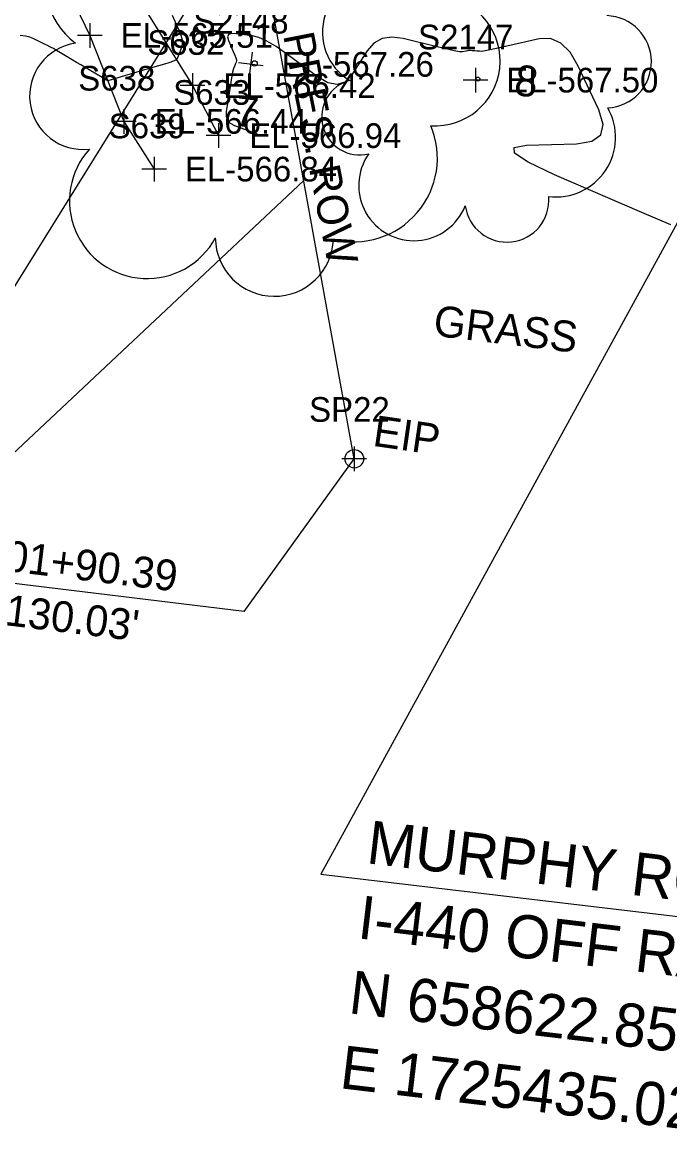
# Model space of a CAD drawing. Extents: x 1724534 to 1727318, y 657156 to 660047.
# Drawn here: x 1725284.5 to 1725389.5, y 658393.5 to 658574.4 of the extents above; entities that cross this region are included whole.
import ezdxf

# ---------------------------------------------------------------- set-up
doc = ezdxf.new("R2010")
doc.units = 0
for name, color, linetype in [('SURVEY - CENTERLINE - Preliminary Text', 7, 'Continuous'), ('SURVEY - CONTOURS - Intermediate with optional Text', 7, 'Continuous'), ('SURVEY - PROPERTY - Property Markers with Text', 7, 'Continuous'), ('SURVEY - PROPERTY - ROW Lines', 7, 'Continuous'), ('SURVEY - PROPERTY - ROW Lines - Points - Locators', 7, 'Continuous'), ('SURVEY - PROPERTY - ROW Lines - Points - Numbers', 7, 'Continuous'), ('SURVEY - PROPERTY - ROW Lines Text', 7, 'Continuous'), ('SURVEY - PROPERTY - Station and Offset Flags', 7, 'Continuous'), ('SURVEY - TRANSPORTATION - Features', 7, 'Continuous'), ('SURVEY - TRANSPORTATION - Features - Points - Elevations', 7, 'Continuous'), ('SURVEY - TRANSPORTATION - Features - Points - Locators', 7, 'Continuous'), ('SURVEY - TRANSPORTATION - Features - Points - Numbers', 7, 'Continuous'), ('SURVEY - VEGETATION - Features - Points - Elevations', 7, 'Continuous'), ('SURVEY - VEGETATION - Features - Points - Locators', 7, 'Continuous'), ('SURVEY - VEGETATION - Features - Points - Numbers', 7, 'Continuous'), ('SURVEY - VEGETATION - Features with Text', 7, 'Continuous')]:
    doc.layers.add(name, color=color, linetype=linetype)

msp = doc.modelspace()

# ---------------------------------------------------------------- linework, layer by layer
at = {"layer": 'SURVEY - CENTERLINE - Preliminary Text'}
for p, q in [((1725435.03, 658622.86), (1725332.93, 658436.26)), ((1725332.93, 658436.26), (1725534.5, 658412.24))]:
    msp.add_line(p, q, dxfattribs=at)
at = {"layer": 'SURVEY - CONTOURS - Intermediate with optional Text'}
for points in [[(1725308.83, 658575.6), (1725309.91, 658573.19), (1725310.25, 658572.35), (1725310.44, 658571.62), (1725310.49, 658571.01), (1725310.4, 658570.52), (1725309.96, 658569.35), (1725309.81, 658568.97), (1725309.71, 658568.69), (1725309.64, 658568.51), (1725309.61, 658568.44), (1725309.57, 658568.33), (1725308.65, 658568), (1725308.3, 658567.88), (1725307.62, 658567.67), (1725306.62, 658567.38), (1725305.3, 658566.99), (1725298.39, 658564.96), (1725295.36, 658566.76), (1725294.7, 658567.15), (1725294.03, 658567.54), (1725293.33, 658567.95), (1725292.63, 658568.37), (1725290.72, 658569.5), (1725290.07, 658569.88), (1725289.58, 658570.17), (1725289.23, 658570.37), (1725289.02, 658570.48), (1725288.51, 658570.73), (1725288.26, 658570.85), (1725287.93, 658571.02), (1725287.51, 658571.22), (1725286.31, 658571.82), (1725285.77, 658572.02), (1725285.06, 658572.19), (1725284.18, 658572.32)], [(1725389.7, 658541.59), (1725385.03, 658543.58), (1725370.83, 658549.71), (1725366.55, 658551.73), (1725364.37, 658553.2), (1725364.28, 658554.12), (1725366.28, 658554.49), (1725374.41, 658554.73), (1725376.92, 658555.15), (1725378.36, 658556.2), (1725378.73, 658557.89), (1725378.02, 658560.23), (1725374.71, 658567.31), (1725373.39, 658569.58), (1725371.88, 658571.07), (1725370.2, 658571.8), (1725368.34, 658571.75), (1725363.14, 658570.59), (1725361.42, 658570.21), (1725360.16, 658569.94), (1725359.35, 658569.78), (1725359.01, 658569.73), (1725358.7, 658569.74), (1725358.6, 658569.74), (1725358.53, 658569.74), (1725358.47, 658569.75), (1725358.47, 658569.75), (1725358.46, 658569.75), (1725358.42, 658569.75), (1725358.35, 658569.76), (1725358.25, 658569.76), (1725357.95, 658569.79), (1725357.83, 658569.8), (1725357.72, 658569.81), (1725357.61, 658569.82), (1725357.5, 658569.83), (1725357.2, 658569.85), (1725357.07, 658569.86), (1725356.92, 658569.85), (1725356.73, 658569.82), (1725356.52, 658569.78), (1725355.91, 658569.66), (1725355.46, 658569.68), (1725354.59, 658569.83), (1725353.27, 658570.12), (1725351.53, 658570.53), (1725346.3, 658571.81), (1725344.47, 658572.05), (1725342.88, 658571.8), (1725341.55, 658571.05), (1725340.47, 658569.82), (1725337.94, 658565.88), (1725336.87, 658564.76), (1725335.59, 658564.35), (1725334.08, 658564.65), (1725332.35, 658565.66), (1725327.45, 658569.29), (1725325.72, 658570.5), (1725324.21, 658571.4), (1725322.92, 658571.99), (1725321.85, 658572.27), (1725319.28, 658572.59), (1725318.48, 658572.62), (1725317.99, 658572.44), (1725317.82, 658572.07), (1725317.96, 658571.51), (1725318.76, 658569.73), (1725319.02, 658569.13), (1725319.19, 658568.68), (1725319.28, 658568.37), (1725319.29, 658568.21), (1725319.2, 658567.97), (1725319.16, 658567.87), (1725319.12, 658567.75), (1725319.06, 658567.6), (1725319, 658567.43), (1725318.81, 658566.95), (1725318.75, 658566.79), (1725318.71, 658566.67), (1725318.68, 658566.6), (1725318.67, 658566.57), (1725318.67, 658566.56), (1725318.66, 658566.5), (1725318.63, 658566.35), (1725318.59, 658566.1), (1725318.54, 658565.76), (1725318.37, 658564.71), (1725318.3, 658564.26), (1725318.21, 658563.7), (1725318.11, 658563.02), (1725317.98, 658562.24), (1725317.62, 658559.98), (1725317.61, 658559.2), (1725317.82, 658558.57), (1725318.26, 658558.07), (1725318.94, 658557.71), (1725322.63, 658556.35)]]:
    msp.add_lwpolyline(points, dxfattribs=at)
at = {"layer": 'SURVEY - PROPERTY - Property Markers with Text'}
msp.add_circle((1725338.38, 658503.64), 1.5, dxfattribs=at)
at = {"layer": 'SURVEY - PROPERTY - ROW Lines'}
msp.add_line((1725338.38, 658503.64), (1725322.02, 658593.92), dxfattribs=at)
at = {"layer": 'SURVEY - PROPERTY - ROW Lines - Points - Locators'}
for p, q in [((1725338.38, 658505.64), (1725338.38, 658501.64)), ((1725340.38, 658503.64), (1725336.38, 658503.64))]:
    msp.add_line(p, q, dxfattribs=at)
at = {"layer": 'SURVEY - PROPERTY - ROW Lines Text'}
msp.add_lwpolyline([(1725263.17, 658485.85), (1725330.2, 658548.78)], dxfattribs=at)
at = {"layer": 'SURVEY - PROPERTY - Station and Offset Flags'}
msp.add_line((1725320.51, 658478.86), (1725278.04, 658484.03), dxfattribs=at)
for points in [[(1725267.63, 658506.49), (1725322.02, 658593.92)], [(1725320.51, 658478.86), (1725338.38, 658503.64)]]:
    msp.add_lwpolyline(points, dxfattribs=at)
at = {"layer": 'SURVEY - TRANSPORTATION - Features'}
for points in [[(1725282.39, 658606.39), (1725283.79, 658602.12), (1725288.52, 658586.79), (1725295.49, 658572.31), (1725301, 658558.37), (1725305.9, 658550.63)], [(1725296.83, 658604.19), (1725298.32, 658589.58), (1725304.22, 658576.97), (1725312.15, 658564.17), (1725316.34, 658556.06)]]:
    msp.add_lwpolyline(points, dxfattribs=at)
at = {"layer": 'SURVEY - TRANSPORTATION - Features - Points - Locators'}
for p, q in [((1725295.49, 658574.31), (1725295.49, 658570.31)), ((1725297.49, 658572.31), (1725293.49, 658572.31)), ((1725312.15, 658566.17), (1725312.15, 658562.17)), ((1725314.15, 658564.17), (1725310.15, 658564.17)), ((1725301, 658560.37), (1725301, 658556.37)), ((1725303, 658558.37), (1725299, 658558.37)), ((1725316.34, 658558.06), (1725316.34, 658554.06)), ((1725318.34, 658556.06), (1725314.34, 658556.06)), ((1725305.9, 658552.63), (1725305.9, 658548.63)), ((1725307.9, 658550.63), (1725303.9, 658550.63))]:
    msp.add_line(p, q, dxfattribs=at)
at = {"layer": 'SURVEY - VEGETATION - Features - Points - Locators'}
for p, q in [((1725321.84, 658569.6), (1725321.35, 658565.63)), ((1725323.58, 658567.37), (1725319.61, 658567.86)), ((1725358.01, 658567.06), (1725358.01, 658563.06)), ((1725360.01, 658565.06), (1725356.01, 658565.06))]:
    msp.add_line(p, q, dxfattribs=at)
at = {"layer": 'SURVEY - VEGETATION - Features with Text'}
for centre, radius in [((1725322.21, 658567.77), 0.44), ((1725358.43, 658565.23), 0.313)]:
    msp.add_circle(centre, radius, dxfattribs=at)
for centre, radius, start, end in [((1725300.81, 658581.08), 12.62, 75.9419, 232.7308), ((1725342.18, 658572.77), 8.97, 82.9155, 239.7044), ((1725351.5, 658568.18), 10.53, 266.1434, 81.1436), ((1725379.07, 658568.04), 7.49, 273.117, 88.1173), ((1725294.39, 658562.47), 8.66, 98.058, 276.8037), ((1725339.25, 658559.08), 6.16, 105.0317, 283.7773), ((1725371.1, 658555.77), 9.65, 262.9581, 29.8037), ((1725338.28, 658552.4), 13.57, 255.9844, 22.8301), ((1725304.78, 658545.46), 12.59, 138.0787, 331.4984), ((1725348.05, 658547.97), 8.95, 145.0523, 338.472), ((1725363.13, 658545.59), 6.81, 187.671, 4.9902), ((1725325.42, 658539.57), 9.58, 180.6974, 358.0165)]:
    msp.add_arc(centre, radius, start, end, dxfattribs=at)

# ---------------------------------------------------------------- texts
at = {"layer": 'SURVEY - CENTERLINE - Preliminary Text'}
for s, p in [('MURPHY ROAD STA. 102+71.91 =', (1725340.19, 658438.04)), ('I-440 OFF RAMP STA. 21+66.27', (1725338.74, 658425.87)), ('N 658622.8594', (1725337.29, 658413.71)), ('E 1725435.0298', (1725335.84, 658401.55))]:
    msp.add_text(s, height=7, rotation=353.2033, dxfattribs=at).set_placement(p)
at = {"layer": 'SURVEY - PROPERTY - Property Markers with Text'}
msp.add_text('EIP', height=5, rotation=351.7546, dxfattribs=at).set_placement((1725341.22, 658505.76))
at = {"layer": 'SURVEY - PROPERTY - ROW Lines - Points - Numbers'}
msp.add_text('SP22', height=4, dxfattribs=at).set_placement((1725331.05, 658509.64))
at = {"layer": 'SURVEY - PROPERTY - ROW Lines Text'}
msp.add_text('PRES. ROW', height=5, rotation=281.0294, dxfattribs=at).set_placement((1725326.82, 658572.35))
at = {"layer": 'SURVEY - PROPERTY - Station and Offset Flags'}
for s, p in [('101+90.39', (1725277.84, 658485.94)), ("130.03'", (1725281.57, 658476.67))]:
    msp.add_text(s, height=5, rotation=353.0549, dxfattribs=at).set_placement(p)
at = {"layer": 'SURVEY - TRANSPORTATION - Features - Points - Elevations'}
for s, p in [('EL-565.51', (1725300.49, 658570.31)), ('EL-566.42', (1725317.15, 658562.17)), ('EL-566.44', (1725306, 658556.37)), ('EL-566.94', (1725321.34, 658554.06)), ('EL-566.84', (1725310.9, 658548.63))]:
    msp.add_text(s, height=4, dxfattribs=at).set_placement(p)
at = {"layer": 'SURVEY - TRANSPORTATION - Features - Points - Numbers'}
for s, p in [('S632', (1725304.81, 658569.17)), ('S638', (1725293.61, 658563.37)), ('S633', (1725309.01, 658561.06)), ('S639', (1725298.55, 658555.63))]:
    msp.add_text(s, height=4, dxfattribs=at).set_placement(p)
at = {"layer": 'SURVEY - VEGETATION - Features - Points - Elevations'}
for s, p in [('EL-567.26', (1725326.6, 658565.62)), ('EL-567.50', (1725363.01, 658563.06))]:
    msp.add_text(s, height=4, dxfattribs=at).set_placement(p)
at = {"layer": 'SURVEY - VEGETATION - Features - Points - Numbers'}
for s, p in [('S2148', (1725312.26, 658572.62)), ('S2147', (1725348.72, 658570.06))]:
    msp.add_text(s, height=4, dxfattribs=at).set_placement(p)
at = {"layer": 'SURVEY - VEGETATION - Features with Text'}
for s, rotation, p in [('8', 353.0264, (1725364.14, 658562.67)), ('7', 353.0264, (1725318.79, 658557.71)), ('GRASS', 353.1032, (1725351.04, 658523.63))]:
    msp.add_text(s, height=5, rotation=rotation, dxfattribs=at).set_placement(p)

doc.saveas('drawing.dxf')
